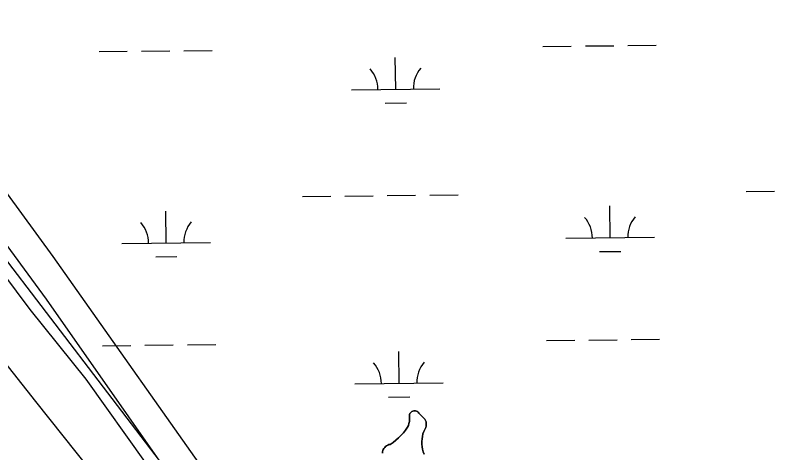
# Model space of a CAD drawing. Extents: x 3684037 to 3722149, y 433263 to 459021.
# Drawn here: x 3708344 to 3709216, y 453757 to 454251 of the extents above; entities that cross this region are included whole.
import ezdxf

# ---------------------------------------------------------------- set-up
doc = ezdxf.new("R2010")
doc.units = 0
for name, color, linetype in [('V-GRID-MAJR', 7, 'Continuous'), ('V-LEVE-TOET', 7, 'Continuous'), ('V-SITE-VEGE', 7, 'Continuous'), ('V-TOPO-SHOR', 7, 'Continuous'), ('V-WETL-SWMP', 7, 'Continuous')]:
    doc.layers.add(name, color=color, linetype=linetype)

msp = doc.modelspace()

# ---------------------------------------------------------------- linework, layer by layer
at = {"layer": 'V-GRID-MAJR'}
msp.add_spline([(3709426.74, 438923.75), (3709355.37, 444981.09), (3709283.97, 451041.51), (3709212.57, 457101.93), (3709212.53, 457105.01)], degree=3, dxfattribs=at)
at = {"layer": 'V-LEVE-TOET'}
for points in [[(3708555.51, 453660.1), (3708492.65, 453744.26), (3708424.48, 453840.03), (3708361.15, 453918.87), (3708285.72, 454019.48)], [(3708275.31, 453930.5), (3708367.17, 453814.9), (3708475.96, 453678.02), (3708529.22, 453602.34)]]:
    msp.add_lwpolyline(points, dxfattribs=at)
at = {"layer": 'V-SITE-VEGE'}
for points in [[(3708225.43, 454199.7), (3708386.75, 453978.7), (3708582.81, 453700.58)], [(3708513.32, 453740.31), (3708319.74, 453993.6)]]:
    msp.add_lwpolyline(points, dxfattribs=at)
at = {"layer": 'V-TOPO-SHOR'}
msp.add_lwpolyline([(3708759.42, 453756.4), (3708759.51, 453757.83), (3708759.8, 453759.23), (3708760.29, 453760.57), (3708760.97, 453761.84), (3708761.83, 453762.98), (3708762.83, 453764), (3708763.98, 453764.86), (3708765.24, 453765.54), (3708766.58, 453766.04), (3708767.98, 453766.34), (3708771.27, 453768.57), (3708774.41, 453770.99), (3708777.41, 453773.59), (3708780.25, 453776.36), (3708782.93, 453779.3), (3708785.42, 453782.39), (3708787.73, 453785.62), (3708788.59, 453787.76), (3708789.26, 453789.97), (3708789.73, 453792.23), (3708789.99, 453794.52), (3708790.04, 453796.83), (3708789.88, 453799.13), (3708790.07, 453800.2), (3708790.45, 453801.21), (3708791.02, 453802.13), (3708791.76, 453802.92), (3708792.63, 453803.56), (3708793.61, 453804.03), (3708794.65, 453804.29), (3708795.73, 453804.36), (3708796.81, 453804.22), (3708797.83, 453803.88), (3708798.77, 453803.34), (3708799.6, 453802.64), (3708800.27, 453801.8), (3708807.36, 453794.94), (3708808.06, 453793.45), (3708808.55, 453791.87), (3708808.83, 453790.24), (3708808.89, 453788.59), (3708808.73, 453786.95), (3708808.35, 453785.34), (3708807.76, 453783.8), (3708806.97, 453782.35), (3708806, 453781.02), (3708805.11, 453778.21), (3708804.46, 453775.34), (3708804.03, 453772.43), (3708803.85, 453769.49), (3708803.91, 453766.55), (3708804.2, 453763.63), (3708804.73, 453760.73), (3708805.49, 453757.89), (3708806.48, 453755.12)], dxfattribs=at)
at = {"layer": 'V-WETL-SWMP'}
for p, q in [((3708940.76, 454216.33), (3708972.76, 454216.7)), ((3708988.75, 454216.89), (3709020.75, 454217.26)), ((3709036.75, 454217.44), (3709068.75, 454217.82)), ((3708438.88, 454210.49), (3708470.88, 454210.86)), ((3708486.88, 454211.05), (3708518.88, 454211.42)), ((3708534.88, 454211.6), (3708566.88, 454211.98)), ((3708774.25, 454167.96), (3708773.83, 454203.95)), ((3708724.25, 454167.37), (3708824.24, 454168.54)), ((3708762.43, 454152.39), (3708786.42, 454152.67)), ((3708668.81, 454046.65), (3708700.8, 454047.02)), ((3708716.8, 454047.21), (3708748.8, 454047.58)), ((3708764.8, 454047.77), (3708796.8, 454048.14)), ((3708812.8, 454048.33), (3708844.79, 454048.7)), ((3709170.68, 454052.49), (3709202.68, 454052.86)), ((3708514.81, 453994.11), (3708514.4, 454030.11)), ((3709016.69, 453999.95), (3709016.27, 454035.95)), ((3708464.82, 453993.53), (3708564.81, 453994.69)), ((3708966.69, 453999.37), (3709066.69, 454000.53)), ((3708503, 453978.54), (3708526.99, 453978.82)), ((3709004.87, 453984.38), (3709028.87, 453984.66)), ((3708944.63, 453883.67), (3708976.63, 453884.05)), ((3708992.63, 453884.23), (3709024.62, 453884.61)), ((3709040.62, 453884.79), (3709072.62, 453885.16)), ((3708442.75, 453877.83), (3708474.75, 453878.21)), ((3708490.75, 453878.39), (3708522.75, 453878.77)), ((3708538.75, 453878.95), (3708570.75, 453879.32)), ((3708778.12, 453835.3), (3708777.7, 453871.3)), ((3708728.12, 453834.72), (3708828.11, 453835.89)), ((3708766.3, 453819.73), (3708790.3, 453820.01))]:
    msp.add_line(p, q, dxfattribs=at)
for points in [[(3708195.72, 454180.69), (3708379.18, 453930.71), (3708567.9, 453660.69)], [(3708806.48, 453755.12), (3708805.49, 453757.89), (3708804.73, 453760.73), (3708804.2, 453763.63), (3708803.91, 453766.55), (3708803.85, 453769.49), (3708804.03, 453772.43), (3708804.46, 453775.34), (3708805.11, 453778.21), (3708806, 453781.02), (3708806.97, 453782.35), (3708807.76, 453783.8), (3708808.35, 453785.34), (3708808.73, 453786.95), (3708808.89, 453788.59), (3708808.83, 453790.24), (3708808.55, 453791.87), (3708808.06, 453793.44), (3708807.36, 453794.94), (3708800.27, 453801.8), (3708799.6, 453802.64), (3708798.77, 453803.34), (3708797.83, 453803.88), (3708796.81, 453804.22), (3708795.73, 453804.36), (3708794.65, 453804.3), (3708793.61, 453804.03), (3708792.63, 453803.56), (3708791.76, 453802.92), (3708791.02, 453802.13), (3708790.45, 453801.21)], [(3708790.45, 453801.21), (3708790.07, 453800.2), (3708789.88, 453799.13), (3708790.04, 453796.83), (3708789.99, 453794.52), (3708789.73, 453792.23), (3708789.26, 453789.97), (3708788.59, 453787.76), (3708787.73, 453785.62), (3708785.42, 453782.39), (3708782.93, 453779.3), (3708780.25, 453776.36), (3708777.41, 453773.59), (3708774.41, 453770.99), (3708771.27, 453768.57), (3708767.98, 453766.34), (3708766.58, 453766.04), (3708765.24, 453765.54), (3708763.98, 453764.86), (3708762.83, 453764), (3708761.83, 453762.98), (3708760.97, 453761.84), (3708760.29, 453760.57), (3708759.8, 453759.23), (3708759.51, 453757.83), (3708759.42, 453756.4)]]:
    msp.add_lwpolyline(points, dxfattribs=at)
for centre, start, end in [((3708719, 454167.79), 359.89487, 41.43853), ((3708829.48, 454169.07), 139.89486, 181.43852), ((3708961.44, 453999.78), 359.89487, 41.43853), ((3709071.92, 454001.07), 139.89486, 181.43852), ((3708459.57, 453993.94), 359.89487, 41.43853), ((3708570.05, 453995.23), 139.89486, 181.43852), ((3708722.87, 453835.14), 359.89487, 41.43853), ((3708833.35, 453836.42), 139.89486, 181.43852)]:
    msp.add_arc(centre, 35.25, start, end, dxfattribs=at)

doc.saveas('drawing.dxf')
